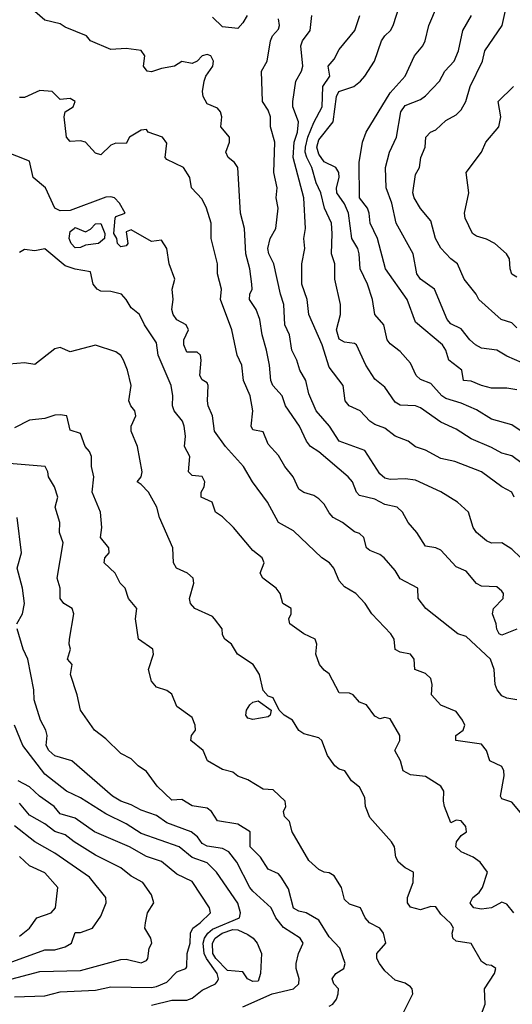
# Model space of a CAD drawing. Header units: metres. Extents: x -51132 to -49532, y -231222 to -229437.
# Tile 473 of 656: x -50005 to -49956, y -230249 to -230152. Entities that reach past the tile are written whole.
import ezdxf

# ---------------------------------------------------------------- set-up
doc = ezdxf.new("R2010")
doc.units = ezdxf.units.M
for name, color, linetype in [('CONTOUR_HALF', 8, 'Continuous'), ('CONTOUR_INDEX', 1, 'Continuous'), ('CONTOUR_INTER', 3, 'Continuous')]:
    doc.layers.add(name, color=color, linetype=linetype)

msp = doc.modelspace()

# ---------------------------------------------------------------- linework, layer by layer
at = {"layer": 'CONTOUR_HALF'}
for points, elevation in [([(-49955.58, -230188.192), (-49956.58, -230188.013), (-49958.08, -230188.008), (-49959.08, -230187.765), (-49960.08, -230187.333), (-49960.845, -230187.259), (-49961.017, -230186.259), (-49962.276, -230185.259), (-49962.593, -230184.259), (-49962.917, -230183.759), (-49965.58, -230181.497), (-49966.399, -230179.259), (-49968.524, -230176.259), (-49969.32, -230173.259), (-49970.03, -230171.759), (-49970.126, -230170.759), (-49970.316, -230170.259), (-49971.101, -230169.259), (-49971.11, -230165.759), (-49970.81, -230163.759), (-49970.438, -230162.759), (-49968.08, -230158.882), (-49966.604, -230157.259), (-49965.676, -230155.259), (-49964.849, -230154.259), (-49964.62, -230153.759), (-49964.258, -230152.259), (-49963.404, -230150.259)], 77.5), ([(-49955.58, -230182.054), (-49956.08, -230181.582), (-49957.138, -230181.259), (-49959.353, -230179.259), (-49959.591, -230178.759), (-49960.788, -230177.259), (-49961.427, -230175.759), (-49962.082, -230175.259), (-49963.08, -230174.216), (-49963.608, -230173.259), (-49964.08, -230171.526), (-49965.08, -230170.295), (-49965.71, -230169.259), (-49965.854, -230168.759), (-49965.58, -230166.95), (-49965.197, -230166.259), (-49965.063, -230165.259), (-49964.635, -230164.259), (-49964.543, -230163.259), (-49964.096, -230162.759), (-49963.58, -230162.537), (-49962.58, -230161.626), (-49961.58, -230161.058), (-49961.08, -230160.559), (-49960.607, -230159.759), (-49960.206, -230158.259), (-49958.967, -230155.759), (-49958.731, -230154.759), (-49957.03, -230152.259), (-49956.707, -230150.759)], 78.5), ([(-49982.165, -230151.259), (-49982.58, -230152.003), (-49983.08, -230152.539), (-49984.58, -230152.397), (-49985.58, -230151.438)], 75.5), ([(-49955.197, -230204.759), (-49956.08, -230203.907), (-49957.08, -230203.28), (-49958.08, -230203.312), (-49958.58, -230203.089), (-49959.58, -230202.238), (-49959.902, -230201.759), (-49960.346, -230200.259), (-49961.431, -230199.259), (-49963.08, -230198.254), (-49965.58, -230197.092), (-49966.58, -230196.974), (-49968.08, -230197.029), (-49968.58, -230196.891), (-49969.08, -230196.48), (-49970.58, -230194.178), (-49973.101, -230193.259), (-49974.059, -230191.759), (-49975.343, -230190.259), (-49976.08, -230188.576), (-49976.391, -230187.259), (-49976.965, -230186.259), (-49977.248, -230185.259), (-49977.748, -230184.259), (-49977.986, -230182.759), (-49978.458, -230181.759), (-49978.532, -230179.759), (-49978.872, -230178.759), (-49979.542, -230175.759), (-49980.035, -230174.759), (-49980.12, -230174.259), (-49979.904, -230173.259), (-49979.321, -230172.259), (-49979.113, -230170.259), (-49979.302, -230169.259), (-49979.215, -230168.259), (-49979.541, -230166.759), (-49979.422, -230163.759), (-49979.85, -230162.259), (-49979.841, -230161.259), (-49980.08, -230160.602), (-49980.641, -230159.759), (-49980.746, -230156.759), (-49980.18, -230155.759), (-49979.859, -230153.759), (-49979.675, -230153.259), (-49979.08, -230152.626), (-49978.965, -230152.259), (-49979.08, -230151.599)], 75.5), ([(-49955.08, -230195.44), (-49956.08, -230194.708), (-49957.08, -230194.43), (-49958.08, -230193.862), (-49960.08, -230193.007), (-49961.58, -230192.053), (-49963.08, -230191.37), (-49965.08, -230189.943), (-49965.58, -230189.771), (-49967.08, -230189.693), (-49967.58, -230189.396), (-49968.58, -230187.928), (-49969.58, -230187.141), (-49970.462, -230185.759), (-49971.394, -230183.759), (-49971.58, -230183.618), (-49972.58, -230183.482), (-49973.08, -230183.177), (-49973.372, -230182.259), (-49972.954, -230180.759), (-49972.976, -230179.759), (-49973.515, -230177.259), (-49973.518, -230175.759), (-49973.845, -230174.759), (-49973.771, -230172.759), (-49973.864, -230171.759), (-49974.523, -230170.259), (-49974.884, -230168.759), (-49975.361, -230167.759), (-49975.791, -230166.259), (-49976.267, -230165.259), (-49976.434, -230164.759), (-49976.415, -230164.259), (-49976.172, -230163.259), (-49975.58, -230161.808), (-49974.768, -230160.259), (-49974.715, -230158.259), (-49974.02, -230157.259), (-49974.161, -230156.259), (-49973.58, -230155.577), (-49973.08, -230154.618), (-49971.545, -230152.759), (-49971.058, -230151.259)], 76.5), ([(-49955.58, -230218.739), (-49956.58, -230218.596), (-49957.08, -230218.361), (-49957.525, -230217.759), (-49957.716, -230217.259), (-49957.836, -230215.759), (-49958.203, -230214.759), (-49960.58, -230212.513), (-49961.394, -230212.259), (-49964.554, -230209.759), (-49965.304, -230208.759), (-49965.346, -230207.759), (-49967.08, -230206.838), (-49967.58, -230206.008), (-49968.665, -230204.759), (-49969.08, -230204.411), (-49970.08, -230204.023), (-49970.402, -230203.759), (-49970.656, -230202.759), (-49971.08, -230202.359), (-49971.58, -230202.171), (-49972.78, -230201.259), (-49973.68, -230200.759), (-49974.08, -230200.319), (-49974.58, -230199.45), (-49975.08, -230198.939), (-49975.58, -230198.598), (-49976.58, -230198.301), (-49977.08, -230197.965), (-49977.625, -230196.759), (-49978.446, -230195.759), (-49979.08, -230194.669), (-49980.08, -230193.55), (-49980.58, -230192.314), (-49981.58, -230192.121), (-49981.768, -230191.759), (-49981.6, -230190.259), (-49981.864, -230188.759), (-49982.513, -230187.259), (-49982.673, -230185.759), (-49983.154, -230184.759), (-49983.677, -230182.259), (-49984.777, -230179.259), (-49984.684, -230178.259), (-49985.07, -230176.759), (-49985.066, -230175.759), (-49985.688, -230173.259), (-49985.707, -230171.759), (-49986.143, -230170.259), (-49986.58, -230169.367), (-49987.647, -230168.259), (-49987.8, -230167.259), (-49988.428, -230166.259), (-49990.08, -230165.46), (-49990.216, -230165.259), (-49990.08, -230163.871), (-49990.48, -230163.259), (-49991.912, -230162.759), (-49992.08, -230162.524), (-49992.58, -230162.584), (-49993.728, -230163.259), (-49994.08, -230163.905), (-49995.08, -230163.871), (-49995.58, -230164.04), (-49996.58, -230165.001), (-49997.08, -230164.841), (-49998.08, -230163.743), (-49998.58, -230163.643), (-49999.58, -230163.698), (-49999.958, -230163.259), (-50000.165, -230161.259), (-50000.089, -230160.759), (-49999.298, -230160.259), (-49999.08, -230159.759), (-49999.58, -230159.438), (-50000.58, -230159.542), (-50001.352, -230158.759), (-50002.58, -230158.68), (-50004.08, -230159.359), (-50004.58, -230159.37)], 74.5), ([(-49955.875, -230239.759), (-49956.58, -230238.892), (-49957.08, -230238.694), (-49958.08, -230239.282), (-49959.08, -230239.404), (-49959.843, -230239.259), (-49960.08, -230238.949), (-49960.18, -230238.759), (-49959.919, -230238.259), (-49959.313, -230237.759), (-49958.97, -230237.259), (-49958.483, -230235.759), (-49959.191, -230234.759), (-49959.9, -230234.259), (-49961.08, -230233.756), (-49961.591, -230233.259), (-49961.553, -230232.759), (-49961.08, -230232.125), (-49960.557, -230231.759), (-49960.607, -230231.259), (-49961.08, -230230.693), (-49961.58, -230230.619), (-49962.08, -230230.889), (-49962.725, -230229.259), (-49962.83, -230228.759), (-49962.775, -230227.759), (-49963.094, -230227.259), (-49964.58, -230226.305), (-49966.08, -230226.156), (-49966.782, -230225.759), (-49967.053, -230224.759), (-49967.599, -230223.759), (-49967.109, -230222.759), (-49967.117, -230222.259), (-49968.08, -230220.615), (-49968.58, -230220.498), (-49969.08, -230220.621), (-49969.58, -230220.35), (-49970.399, -230219.259), (-49971.08, -230218.983), (-49971.728, -230218.259), (-49972.08, -230218.089), (-49973.08, -230218.055), (-49974.08, -230216.178), (-49974.58, -230215.838), (-49975.034, -230215.259), (-49975.379, -230214.259), (-49975.307, -230213.259), (-49975.463, -230212.759), (-49976.567, -230212.259), (-49977.967, -230211.259), (-49978.053, -230210.759), (-49977.806, -230210.259), (-49977.822, -230209.759), (-49978.635, -230209.259), (-49978.888, -230208.259), (-49979.292, -230207.759), (-49980.602, -230206.759), (-49980.865, -230206.259), (-49980.474, -230205.259), (-49980.686, -230204.759), (-49981.58, -230204.016), (-49983.504, -230201.759), (-49984.58, -230200.715), (-49985.27, -230200.259), (-49985.594, -230199.259), (-49986.697, -230198.759), (-49986.696, -230198.259), (-49986.389, -230197.759), (-49986.317, -230197.259), (-49986.58, -230196.721), (-49987.58, -230196.64), (-49987.922, -230196.259), (-49987.801, -230194.759), (-49988.335, -230193.759), (-49988.217, -230192.759), (-49988.345, -230191.759), (-49988.539, -230191.259), (-49989.352, -230190.259), (-49989.52, -230189.759), (-49989.477, -230188.759), (-49989.623, -230187.759), (-49990.935, -230184.759), (-49991.08, -230183.554), (-49992.277, -230181.759), (-49992.747, -230180.759), (-49993.58, -230180.084), (-49994.058, -230179.259), (-49994.516, -230178.759), (-49995.58, -230178.5), (-49996.58, -230178.437), (-49996.942, -230178.259), (-49997.324, -230177.759), (-49997.58, -230176.56), (-49999.08, -230176.296), (-50000.08, -230175.947), (-50002.08, -230174.273), (-50003.08, -230174.463), (-50004.08, -230174.34), (-50004.58, -230174.653)], 73.5), ([(-49967.08, -230250.247), (-49965.832, -230247.759), (-49965.914, -230247.259), (-49966.08, -230247.06), (-49966.58, -230246.709), (-49967.58, -230246.387), (-49968.58, -230245.493), (-49969.135, -230244.759), (-49969.376, -230244.259), (-49969.39, -230243.759), (-49968.499, -230242.759), (-49968.738, -230241.759), (-49969.08, -230241.288), (-49970.106, -230240.759), (-49970.53, -230240.259), (-49970.984, -230239.259), (-49972.08, -230238.919), (-49972.58, -230238.45), (-49972.867, -230237.259), (-49973.58, -230236.128), (-49974.08, -230235.821), (-49974.58, -230235.762), (-49975.08, -230235.479), (-49976.08, -230234.612), (-49977.731, -230231.759), (-49977.971, -230230.759), (-49978.464, -230230.259), (-49978.56, -230229.759), (-49978.352, -230229.259), (-49978.411, -230228.759), (-49979.58, -230227.631), (-49980.58, -230227.564), (-49982.08, -230226.63), (-49983.08, -230226.293), (-49983.58, -230225.881), (-49984.58, -230225.633), (-49986.059, -230224.759), (-49986.5, -230223.759), (-49987.712, -230222.759), (-49987.63, -230222.259), (-49987.243, -230221.759), (-49987.262, -230221.259), (-49987.58, -230220.493), (-49989.08, -230219.425), (-49989.58, -230218.193), (-49990.08, -230217.832), (-49991.08, -230217.495), (-49991.58, -230216.918), (-49991.874, -230215.759), (-49991.393, -230214.259), (-49991.428, -230213.759), (-49992.85, -230212.759), (-49993.154, -230210.759), (-49993.012, -230209.759), (-49993.829, -230208.759), (-49994.17, -230207.759), (-49994.674, -230207.259), (-49995.144, -230206.259), (-49996.225, -230205.259), (-49996.16, -230204.759), (-49995.756, -230204.259), (-49995.791, -230203.759), (-49996.595, -230202.759), (-49996.456, -230201.759), (-49996.585, -230200.259), (-49997.424, -230198.259), (-49997.246, -230196.759), (-49997.487, -230195.759), (-49997.485, -230194.759), (-49997.695, -230194.259), (-49998.115, -230193.759), (-49998.58, -230192.505), (-49999.58, -230192.148), (-49999.923, -230190.759), (-50000.58, -230190.637), (-50001.08, -230190.691), (-50002.08, -230191.021), (-50003.58, -230191.184), (-50005.08, -230191.933)], 72.5), ([(-50004.841, -230211.259), (-50004.278, -230210.259), (-50004.07, -230209.259), (-50004.283, -230207.759), (-50004.816, -230205.759), (-50004.375, -230204.259), (-50004.803, -230200.759)], 71.5), ([(-49982.58, -230249.019), (-49979.682, -230247.759), (-49977.593, -230247.259), (-49977.077, -230246.759), (-49977.042, -230246.259), (-49977.332, -230245.259), (-49977.329, -230244.759), (-49977.105, -230243.759), (-49976.625, -230242.759), (-49976.938, -230242.259), (-49978.58, -230241.219), (-49979.32, -230240.259), (-49979.785, -230239.259), (-49981.58, -230237.638), (-49981.885, -230237.259), (-49983.17, -230234.759), (-49983.944, -230233.759), (-49984.58, -230233.424), (-49986.08, -230233.195), (-49986.58, -230232.935), (-49987.042, -230232.259), (-49987.681, -230231.759), (-49990.08, -230230.881), (-49991.08, -230230.147), (-49992.58, -230229.647), (-49993.58, -230229.114), (-49994.58, -230228.755), (-49995.415, -230228.259), (-49999.431, -230224.759), (-50001.08, -230224.269), (-50001.675, -230223.759), (-50001.939, -230223.259), (-50001.862, -230222.259), (-50001.971, -230221.759), (-50002.521, -230220.759), (-50003.122, -230218.759), (-50003.154, -230217.759), (-50003.768, -230214.759), (-50004.21, -230213.759), (-50004.811, -230211.759)], 71.5), ([(-50005.08, -230248.054), (-50002.08, -230247.948), (-50000.58, -230247.553), (-49997.08, -230247.387), (-49995.58, -230247.047), (-49991.58, -230247.124), (-49991.08, -230247.021), (-49990.08, -230246.605), (-49989.08, -230245.575), (-49988.201, -230245.259), (-49988.08, -230245.072), (-49988.061, -230243.759), (-49987.765, -230242.759), (-49987.723, -230241.759), (-49987.498, -230241.259), (-49986.795, -230240.759), (-49985.781, -230239.759), (-49985.859, -230239.259), (-49987.58, -230236.678), (-49989.08, -230235.944), (-49990.58, -230234.71), (-49992.08, -230234.202), (-49993.753, -230233.259), (-49997.197, -230231.759), (-49999.08, -230230.418), (-50000.58, -230229.989), (-50001.15, -230229.259), (-50002.6, -230228.259), (-50003.58, -230227.324), (-50004.723, -230226.759)], 70.5), ([(-50005.58, -230244.679), (-50002.08, -230243.405), (-50001.08, -230243.404), (-50000.08, -230243.109), (-49999.446, -230242.759), (-49999.08, -230241.706), (-49998.58, -230241.708), (-49997.385, -230241.259), (-49996.58, -230240.092), (-49996.025, -230238.759), (-49996.077, -230238.259), (-49997.696, -230236.259), (-50001.08, -230233.864), (-50003.08, -230232.752), (-50005.08, -230231.195)], 69.5), ([(-49984.63, -230241.759), (-49983.58, -230241.398), (-49983.08, -230241.45), (-49982.08, -230241.892), (-49981.55, -230242.259), (-49981.157, -230242.759), (-49980.728, -230243.759), (-49980.831, -230245.759), (-49981.08, -230246.494), (-49981.58, -230246.546), (-49982.118, -230246.259), (-49982.58, -230245.575), (-49984.08, -230245.44), (-49985.254, -230244.259), (-49985.528, -230243.759), (-49985.568, -230242.759), (-49985.311, -230242.259), (-49984.63, -230241.759)], 71.5)]:
    msp.add_lwpolyline(points, dxfattribs=dict(at, elevation=elevation))
at = {"layer": 'CONTOUR_INDEX'}
for points, elevation in [([(-49955.58, -230211.79), (-49957.08, -230212.378), (-49957.336, -230212.259), (-49957.58, -230211.791), (-49957.632, -230211.259), (-49957.995, -230210.259), (-49957.909, -230209.759), (-49956.948, -230208.759), (-49956.914, -230208.259), (-49957.08, -230208.03), (-49957.58, -230207.623), (-49959.08, -230207.56), (-49959.58, -230207.292), (-49960.58, -230206.051), (-49961.58, -230205.63), (-49963.08, -230203.989), (-49963.58, -230203.776), (-49964.58, -230203.604), (-49965.432, -230202.259), (-49966.284, -230201.259), (-49966.847, -230200.259), (-49967.383, -230199.759), (-49968.58, -230199.49), (-49969.58, -230198.956), (-49971.08, -230198.619), (-49971.376, -230198.259), (-49971.787, -230197.259), (-49972.192, -230196.759), (-49975.08, -230194.301), (-49975.912, -230193.759), (-49976.319, -230193.259), (-49977.013, -230191.759), (-49978.363, -230189.759), (-49978.695, -230188.759), (-49979.623, -230187.759), (-49979.811, -230187.259), (-49979.967, -230185.759), (-49980.239, -230184.259), (-49980.692, -230182.759), (-49980.898, -230181.259), (-49981.277, -230180.259), (-49981.939, -230179.259), (-49981.895, -230178.759), (-49981.66, -230178.259), (-49981.695, -230177.759), (-49981.906, -230176.259), (-49982.282, -230174.759), (-49982.405, -230172.259), (-49982.799, -230170.759), (-49983.059, -230166.259), (-49983.394, -230165.759), (-49984.014, -230165.259), (-49984.241, -230164.759), (-49983.899, -230163.759), (-49983.9, -230163.259), (-49984.763, -230162.259), (-49984.652, -230161.259), (-49984.767, -230160.759), (-49985.08, -230160.415), (-49986.08, -230159.982), (-49986.498, -230159.259), (-49986.553, -230158.759), (-49986.392, -230157.759), (-49986.219, -230157.259), (-49985.528, -230156.259), (-49985.468, -230155.759), (-49985.727, -230155.259), (-49986.08, -230155.124), (-49986.58, -230155.238), (-49987.087, -230155.759), (-49987.58, -230156.011), (-49988.58, -230155.819), (-49989.325, -230156.259), (-49990.58, -230156.48), (-49991.58, -230156.83), (-49992.016, -230156.759), (-49992.349, -230156.259), (-49992.218, -230155.259), (-49992.58, -230154.721), (-49994.08, -230154.522), (-49995.58, -230154.61), (-49997.58, -230153.769), (-49997.988, -230153.259), (-50000.08, -230152.43), (-50000.58, -230152.08), (-50002.08, -230151.734), (-50003.08, -230150.873)], 75), ([(-50007.08, -230246.732), (-50002.58, -230245.533), (-49998.58, -230245.432), (-49994.58, -230244.352), (-49994.08, -230244.332), (-49992.58, -230244.681), (-49992.08, -230244.475), (-49991.931, -230244.259), (-49991.79, -230243.259), (-49991.539, -230242.759), (-49991.635, -230242.259), (-49992.217, -230241.259), (-49992.18, -230240.759), (-49991.979, -230239.759), (-49991.345, -230238.759), (-49991.58, -230237.988), (-49992.428, -230236.759), (-49993.58, -230236.134), (-49994.58, -230235.339), (-49997.08, -230234.077), (-49999.205, -230232.759), (-50000.08, -230232.057), (-50001.08, -230231.725), (-50002.08, -230230.993), (-50003.58, -230230.137), (-50004.58, -230228.938)], 70)]:
    msp.add_lwpolyline(points, dxfattribs=dict(at, elevation=elevation))
at = {"layer": 'CONTOUR_INTER'}
for points, elevation in [([(-49955.08, -230192.329), (-49956.08, -230191.622), (-49958.08, -230191.091), (-49959.58, -230190.148), (-49961.08, -230189.499), (-49962.58, -230189.031), (-49962.998, -230188.759), (-49964.08, -230187.545), (-49965.08, -230187.158), (-49965.507, -230186.759), (-49966.08, -230185.551), (-49967.08, -230184.417), (-49968.08, -230183.645), (-49968.366, -230183.259), (-49968.706, -230181.759), (-49969.589, -230180.759), (-49969.826, -230179.259), (-49970.298, -230177.759), (-49971.033, -230176.259), (-49971.121, -230174.759), (-49971.251, -230174.259), (-49971.831, -230173.259), (-49972.187, -230170.759), (-49972.58, -230169.834), (-49973.315, -230168.759), (-49973.37, -230168.259), (-49973.084, -230167.259), (-49973.132, -230166.759), (-49973.422, -230166.259), (-49974.58, -230165.685), (-49975.08, -230164.953), (-49975.277, -230164.259), (-49975.08, -230163.52), (-49973.691, -230161.759), (-49973.369, -230159.259), (-49973.137, -230158.759), (-49971.645, -230158.259), (-49971.002, -230157.759), (-49970.551, -230157.259), (-49969.618, -230155.759), (-49968.929, -230153.759), (-49968.603, -230153.259), (-49968.051, -230152.759), (-49967.764, -230152.259), (-49966.83, -230149.259)], 77), ([(-49955.862, -230198.759), (-49956.1, -230198.259), (-49957.074, -230197.759), (-49959.08, -230196.275), (-49961.715, -230195.259), (-49963.08, -230194.953), (-49964.58, -230194.132), (-49965.58, -230193.817), (-49966.291, -230193.259), (-49967.58, -230192.754), (-49968.58, -230191.979), (-49969.58, -230191.608), (-49970.08, -230191.289), (-49971.026, -230190.259), (-49972.114, -230189.759), (-49972.516, -230189.259), (-49972.711, -230187.759), (-49974.08, -230185.938), (-49974.757, -230183.759), (-49976.065, -230180.759), (-49976.234, -230179.259), (-49976.756, -230177.759), (-49976.775, -230175.759), (-49976.479, -230174.259), (-49976.574, -230173.259), (-49976.398, -230172.259), (-49976.573, -230169.259), (-49977.636, -230165.259), (-49977.522, -230163.759), (-49977.193, -230162.759), (-49977.091, -230161.759), (-49977.641, -230160.259), (-49977.654, -230159.759), (-49977.352, -230157.759), (-49976.81, -230156.759), (-49976.677, -230156.259), (-49976.884, -230154.259), (-49976.698, -230153.759), (-49975.952, -230152.759), (-49975.782, -230151.259)], 76), ([(-49955.08, -230185.537), (-49956.58, -230184.855), (-49957.554, -230184.259), (-49959.08, -230184.079), (-49959.678, -230183.759), (-49960.212, -230183.259), (-49961.08, -230182.161), (-49962.08, -230181.666), (-49962.455, -230181.259), (-49963.692, -230178.259), (-49965.09, -230177.259), (-49965.445, -230176.759), (-49965.792, -230174.759), (-49967.487, -230171.759), (-49967.921, -230169.759), (-49968.461, -230168.259), (-49968.514, -230166.259), (-49968.132, -230164.759), (-49967.438, -230163.259), (-49967.028, -230160.759), (-49966.58, -230160.131), (-49965.08, -230159.54), (-49964.58, -230159.178), (-49963.196, -230157.759), (-49962.702, -230156.759), (-49961.776, -230155.759), (-49961.339, -230154.759), (-49960.898, -230152.759), (-49960.047, -230151.259)], 78), ([(-49955.58, -230177.064), (-49956.08, -230176.773), (-49956.264, -230176.259), (-49956.332, -230175.259), (-49956.621, -230174.759), (-49957.749, -230173.759), (-49958.58, -230173.319), (-49959.58, -230173.041), (-49959.973, -230172.759), (-49960.678, -230171.259), (-49960.764, -230170.759), (-49960.332, -230168.759), (-49960.6, -230166.759), (-49959.085, -230164.759), (-49958.638, -230163.759), (-49957.38, -230162.259), (-49957.186, -230161.259), (-49957.427, -230159.759), (-49955.92, -230158.259)], 79), ([(-49955.08, -230230.079), (-49956.08, -230228.845), (-49957.08, -230228.511), (-49957.213, -230228.259), (-49956.839, -230226.259), (-49956.873, -230225.759), (-49957.08, -230225.341), (-49958.263, -230224.759), (-49958.593, -230223.759), (-49959.08, -230223.138), (-49961.601, -230222.759), (-49961.617, -230222.259), (-49960.887, -230221.759), (-49960.728, -230221.259), (-49960.931, -230220.759), (-49961.58, -230219.911), (-49963.08, -230219.279), (-49963.99, -230218.259), (-49963.936, -230217.259), (-49964.08, -230216.643), (-49964.58, -230216.154), (-49965.632, -230215.759), (-49965.715, -230214.759), (-49966.071, -230214.259), (-49967.08, -230214.042), (-49967.58, -230213.794), (-49967.684, -230212.759), (-49968.009, -230212.259), (-49969.883, -230210.259), (-49970.545, -230209.259), (-49971.462, -230208.259), (-49972.58, -230207.607), (-49973.08, -230207.012), (-49973.614, -230205.759), (-49974.047, -230205.259), (-49974.81, -230204.759), (-49977.58, -230202.078), (-49979.08, -230201.255), (-49980.161, -230199.259), (-49981.617, -230197.259), (-49982.5, -230195.759), (-49984.284, -230193.759), (-49985.366, -230192.259), (-49985.567, -230190.759), (-49985.997, -230189.759), (-49986.072, -230189.259), (-49985.989, -230187.759), (-49986.08, -230187.491), (-49986.58, -230187.201), (-49986.803, -230186.759), (-49986.677, -230185.259), (-49986.742, -230184.759), (-49987.08, -230184.48), (-49988.08, -230184.47), (-49988.378, -230183.759), (-49988.38, -230183.259), (-49987.939, -230182.259), (-49988.177, -230181.759), (-49989.08, -230181.286), (-49989.448, -230180.759), (-49989.565, -230180.259), (-49989.437, -230179.259), (-49989.524, -230178.259), (-49989.278, -230177.259), (-49989.832, -230175.759), (-49990.08, -230174.237), (-49990.58, -230173.435), (-49991.58, -230173.549), (-49993.58, -230172.415), (-49994.08, -230172.603), (-49993.911, -230173.759), (-49994.08, -230173.98), (-49994.58, -230174.08), (-49994.916, -230173.759), (-49994.985, -230173.259), (-49995.271, -230172.759), (-49995.156, -230171.259), (-49995.08, -230171.105), (-49994.17, -230170.759), (-49994.738, -230169.759), (-49995.216, -230169.259), (-49995.58, -230169.147), (-49996.08, -230169.189), (-49999.58, -230170.501), (-50000.58, -230170.538), (-50001.08, -230170.254), (-50002, -230168.259), (-50003.23, -230167.259), (-50003.58, -230165.629), (-50006.08, -230164.634)], 74), ([(-49999.196, -230172.259), (-49999.08, -230172.182), (-49998.08, -230172.594), (-49997.58, -230172.325), (-49997.08, -230171.827), (-49996.58, -230171.79), (-49996.184, -230172.759), (-49996.2, -230173.259), (-49996.795, -230173.759), (-49998.08, -230173.903), (-49998.58, -230174.136), (-49999.08, -230174.181), (-49999.503, -230173.759), (-49999.691, -230173.259), (-49999.58, -230172.559), (-49999.196, -230172.259)], 74), ([(-49959.08, -230249.711), (-49958.706, -230248.759), (-49958.79, -230247.259), (-49957.789, -230245.759), (-49957.668, -230245.259), (-49958.08, -230244.953), (-49958.58, -230244.885), (-49959.08, -230244.563), (-49960.08, -230242.799), (-49961.58, -230242.546), (-49961.897, -230242.259), (-49961.951, -230241.759), (-49961.837, -230241.259), (-49962.08, -230240.811), (-49963.08, -230239.88), (-49963.58, -230239.169), (-49964.08, -230239.152), (-49965.08, -230239.455), (-49966.08, -230239.215), (-49966.375, -230238.759), (-49966.349, -230238.259), (-49965.812, -230236.759), (-49965.779, -230235.759), (-49966.58, -230235.339), (-49967.239, -230234.759), (-49967.508, -230234.259), (-49967.642, -230233.259), (-49967.936, -230232.759), (-49970.08, -230230.358), (-49970.508, -230229.259), (-49970.58, -230228.395), (-49971.08, -230227.384), (-49971.877, -230226.759), (-49972.519, -230225.759), (-49973.08, -230225.595), (-49973.511, -230225.259), (-49974.248, -230224.259), (-49974.793, -230222.759), (-49975.08, -230222.511), (-49976.58, -230222.094), (-49977.08, -230221.77), (-49977.673, -230220.759), (-49978.509, -230220.259), (-49979.014, -230219.759), (-49979.58, -230218.565), (-49980.08, -230218.396), (-49980.58, -230217.833), (-49980.947, -230216.259), (-49981.559, -230215.259), (-49983.101, -230214.259), (-49983.705, -230213.259), (-49984.365, -230212.759), (-49984.58, -230212.355), (-49984.628, -230211.759), (-49985.38, -230210.759), (-49985.58, -230210.543), (-49987.293, -230209.759), (-49987.729, -230209.259), (-49987.84, -230208.759), (-49987.397, -230207.259), (-49987.478, -230206.759), (-49988.039, -230206.259), (-49989.103, -230205.759), (-49989.403, -230205.259), (-49989.487, -230203.759), (-49990.799, -230200.759), (-49991.064, -230199.759), (-49991.866, -230198.259), (-49992.58, -230197.507), (-49993.001, -230197.259), (-49992.6, -230196.759), (-49992.491, -230196.259), (-49992.939, -230193.759), (-49993.588, -230192.259), (-49993.567, -230191.759), (-49993.133, -230190.759), (-49993.23, -230190.259), (-49993.605, -230189.759), (-49993.795, -230189.259), (-49993.593, -230187.759), (-49993.942, -230186.259), (-49994.327, -230185.259), (-49994.58, -230184.787), (-49995.08, -230184.424), (-49997.08, -230183.775), (-49999.58, -230184.434), (-50000.58, -230183.998), (-50001.08, -230184.146), (-50003.08, -230185.685), (-50004.08, -230185.521), (-50005.58, -230185.651)], 73), ([(-49974.08, -230248.976), (-49973.72, -230248.759), (-49973.358, -230248.259), (-49973.177, -230247.759), (-49973.173, -230247.259), (-49973.605, -230246.759), (-49973.776, -230246.259), (-49973.423, -230245.759), (-49972.633, -230245.259), (-49972.494, -230244.759), (-49973.037, -230243.259), (-49974.08, -230242.132), (-49975.08, -230240.486), (-49976.349, -230239.759), (-49977.08, -230239.587), (-49977.58, -230239.303), (-49978.08, -230237.398), (-49978.793, -230236.259), (-49979.08, -230235.904), (-49980.08, -230235.448), (-49980.838, -230234.259), (-49981.874, -230233.259), (-49981.869, -230231.759), (-49983.08, -230231.032), (-49985.08, -230230.696), (-49985.654, -230229.759), (-49986.08, -230229.433), (-49987.58, -230229.196), (-49988.58, -230228.598), (-49989.58, -230228.659), (-49991.017, -230227.259), (-49992.08, -230225.825), (-49992.903, -230225.259), (-49993.58, -230224.577), (-49994.58, -230224.056), (-49996.08, -230222.607), (-49997.2, -230221.759), (-49998.559, -230219.759), (-49998.898, -230218.259), (-49999.547, -230216.259), (-49999.399, -230215.259), (-49999.846, -230214.759), (-49999.547, -230213.759), (-49999.7, -230213.259), (-49999.664, -230212.759), (-49999.238, -230210.259), (-49999.396, -230209.759), (-50000.212, -230209.259), (-50000.57, -230208.759), (-50000.564, -230207.759), (-50000.867, -230206.759), (-50000.268, -230203.259), (-50000.652, -230202.259), (-50000.614, -230201.259), (-50001.053, -230199.759), (-50000.796, -230198.759), (-50001.119, -230197.759), (-50001.73, -230196.759), (-50001.781, -230196.259), (-50002.032, -230195.759), (-50005.58, -230195.434)], 72), ([(-49981.899, -230219.259), (-49981.58, -230218.98), (-49981.08, -230218.868), (-49979.787, -230219.759), (-49979.89, -230220.259), (-49980.08, -230220.422), (-49981.58, -230220.696), (-49982.08, -230220.562), (-49982.276, -230220.259), (-49982.226, -230219.759), (-49981.899, -230219.259)], 73), ([(-49991.58, -230248.872), (-49989.58, -230248.357), (-49988.08, -230248.388), (-49987.58, -230248.17), (-49986.58, -230247.396), (-49985.257, -230246.759), (-49985.08, -230246.508), (-49984.972, -230246.259), (-49985.122, -230245.759), (-49986.156, -230244.259), (-49986.373, -230243.759), (-49986.485, -230242.759), (-49986.351, -230242.259), (-49986.036, -230241.759), (-49985.58, -230241.358), (-49982.922, -230240.259), (-49982.814, -230239.759), (-49983.08, -230238.801), (-49985.162, -230235.759), (-49986.08, -230234.827), (-49987.58, -230234.308), (-49988.836, -230233.259), (-49992.58, -230231.949), (-49994.08, -230230.971), (-49996.08, -230229.995), (-49998.58, -230228.432), (-49999.95, -230227.759), (-50002.08, -230226.087), (-50004.243, -230223.259), (-50005.069, -230221.259)], 71), ([(-50004.58, -230242.067), (-50003.585, -230241.259), (-50002.863, -230240.259), (-50001.47, -230239.759), (-50001.042, -230239.259), (-50000.791, -230237.259), (-50002.08, -230235.83), (-50003.58, -230235.14), (-50004.58, -230234.21)], 69)]:
    msp.add_lwpolyline(points, dxfattribs=dict(at, elevation=elevation))

doc.saveas('drawing.dxf')
